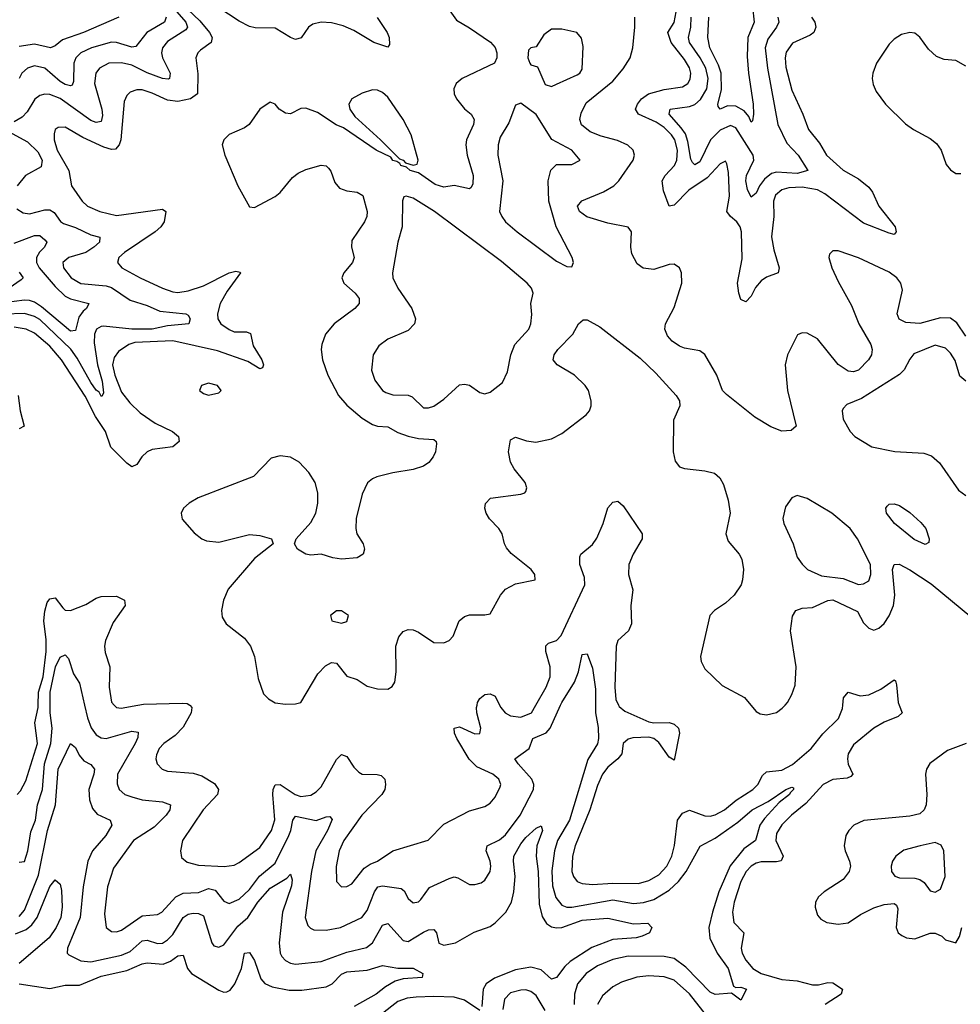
# Model space of a CAD drawing. Header units: inches. Extents: x 1843162 to 1959474, y 907081 to 1016326.
# Tile 424 of 656: x 1915892 to 1919568, y 958830 to 962680. Entities that reach past the tile are written whole.
import ezdxf

# ---------------------------------------------------------------- set-up
doc = ezdxf.new("R2010")
doc.units = ezdxf.units.IN
doc.header["$MEASUREMENT"] = 0
doc.layers.add('B9915', color=7, linetype='Continuous')
doc.layers.add('B9916', color=7, linetype='Continuous')

msp = doc.modelspace()

# ---------------------------------------------------------------- linework, layer by layer
at = {"layer": 'B9915', "color": 5}
for points, elevation in [([(1915881.5, 959650), (1915894.9, 959665.1), (1915915.5, 959704.5), (1915961.5, 959850), (1915951.1, 959930), (1915964, 959990), (1915964.2, 960000)], 580), ([(1915890, 959386.4), (1915910, 959388.9), (1915923.7, 959430), (1915935, 959505), (1915953.7, 959550), (1915961.1, 959610), (1915980.2, 959670), (1915988.4, 959770), (1916013.6, 959850), (1916019.2, 959910), (1916010.5, 959970), (1916010.5, 960000)], 560), ([(1916145.6, 960000), (1916157, 959950), (1916171.2, 959911.2), (1916190, 959883.2), (1916210, 959872.1), (1916230, 959869.6), (1916330, 959897.5), (1916354.7, 959894.7), (1916353.4, 959873.4), (1916342.7, 959850), (1916274.4, 959730), (1916272.6, 959692.6), (1916280.2, 959670), (1916303.1, 959650), (1916330, 959641), (1916370, 959630.1), (1916450, 959621.7), (1916481.1, 959610), (1916478, 959590), (1916464.6, 959570), (1916416.9, 959523.1), (1916336.6, 959470), (1916257.7, 959362.3), (1916235.1, 959290), (1916223.7, 959183.7), (1916230.2, 959130.2), (1916250, 959114.9), (1916270, 959113.8), (1916290, 959120.2), (1916370, 959176.3), (1916430, 959181.6), (1916446.9, 959190), (1916502, 959250), (1916530, 959264.7), (1916590, 959267.5), (1916630, 959283), (1916656.1, 959276.1), (1916690, 959233.8), (1916710, 959224.8), (1916750, 959241.6), (1916790, 959279.6), (1916828.8, 959331.2), (1916890, 959382.5), (1916943.4, 959490), (1916952, 959510), (1916959.2, 959550), (1916970, 959565.9), (1917050, 959548.9), (1917090, 959563.5), (1917104.1, 959564.1), (1917112.5, 959552.5), (1917095.2, 959510), (1917048.6, 959430), (1917032, 959350), (1917007.4, 959170), (1917018, 959138), (1917027.7, 959127.7), (1917041.9, 959121.9), (1917090, 959119.8), (1917145.1, 959130), (1917228.8, 959170), (1917250, 959196.8), (1917278.6, 959270), (1917290.9, 959289.1), (1917310, 959293), (1917382.4, 959282.4), (1917394.4, 959274.4), (1917410, 959243.7), (1917430, 959226.4), (1917450, 959231.4), (1917459.7, 959240.3), (1917493.6, 959286.4), (1917570, 959322.6), (1917590, 959328), (1917604.3, 959324.3), (1917650, 959299), (1917670, 959298.2), (1917694.9, 959305.1), (1917710, 959315.2), (1917730.5, 959350), (1917733.7, 959370), (1917730.4, 959390), (1917714.9, 959430), (1917719.3, 959450), (1917767.4, 959472.6), (1917790, 959493.3), (1917847.4, 959570), (1917899.7, 959670), (1917901.2, 959690), (1917893.5, 959710), (1917839.3, 959770), (1917826.9, 959790), (1917882.7, 959830), (1917896.9, 959870), (1917948.8, 959891.2), (1917965, 959910), (1918005.4, 960000)], 560), ([(1916260.8, 960000), (1916270, 959990.2), (1916288.3, 959988.3), (1916352.8, 960000)], 580), ([(1916556, 960000), (1916558.6, 959998.6), (1916564.4, 959990), (1916562, 959970), (1916530, 959913.3), (1916498.8, 959881.2), (1916454.4, 959850), (1916437.1, 959830), (1916426, 959806), (1916423.9, 959790), (1916429.1, 959770), (1916448.7, 959750), (1916470, 959741.5), (1916570, 959734), (1916603.7, 959723.7), (1916652.9, 959692.9), (1916668.4, 959670), (1916665.4, 959650), (1916608.7, 959590), (1916528.1, 959470), (1916519.6, 959430), (1916524.7, 959404.7), (1916546.4, 959386.4), (1916590, 959374.4), (1916691.3, 959368.7), (1916730, 959374.7), (1916750, 959384.1), (1916830, 959442.9), (1916875.8, 959510), (1916888.4, 959551.6), (1916881.1, 959650), (1916882.2, 959670), (1916890, 959688.9), (1916910, 959689.4), (1916968.6, 959650), (1916990, 959642.3), (1917030, 959647.9), (1917050, 959660.5), (1917070, 959680.9), (1917130, 959786.9), (1917150, 959806.7), (1917170, 959799.6), (1917197.1, 959757.1), (1917217.6, 959737.6), (1917230.1, 959730.1), (1917288.5, 959728.5), (1917304.1, 959724.1), (1917318.6, 959710), (1917321.8, 959690), (1917318.3, 959670), (1917307.2, 959650), (1917229, 959570), (1917158.4, 959470), (1917139.8, 959430), (1917128.8, 959368.8), (1917129.3, 959310), (1917149.3, 959289.3), (1917170, 959290.2), (1917190, 959301.3), (1917238.1, 959361.9), (1917261.3, 959378.7), (1917289.9, 959390.1), (1917349.9, 959430.1), (1917488.6, 959471.4), (1917550, 959534.3), (1917650, 959586), (1917710, 959603.2), (1917730, 959616), (1917750, 959639.5), (1917770, 959681), (1917771.5, 959690), (1917764.1, 959710), (1917740.3, 959730), (1917678.7, 959758.7), (1917648.4, 959788.4), (1917599.9, 959870), (1917590.7, 959890), (1917589.9, 959910.1), (1917610, 959915), (1917670, 959887.9), (1917690.5, 959889.5), (1917694.1, 959910), (1917678, 959970), (1917677, 959990), (1917679, 960000)], 580), ([(1917767.1, 960000), (1917772, 959990), (1917789.7, 959969.7), (1917810, 959958), (1917850, 959953.1), (1917891.9, 959970), (1917909.3, 960000)], 580), ([(1918141.9, 960000), (1918141.6, 959970), (1918152.7, 959912.7), (1918153.4, 959870), (1918150, 959848.7), (1918112.7, 959787.3), (1918040.2, 959550), (1917994.2, 959470), (1917982.3, 959430), (1917971.4, 959351.4), (1917974, 959294), (1917987.2, 959247.2), (1918010, 959218.4), (1918030, 959210.1), (1918050, 959209.4), (1918210, 959239.2), (1918290, 959224.7), (1918330, 959227.9), (1918370, 959239.7), (1918430, 959276), (1918466.8, 959310), (1918496.4, 959350), (1918551.4, 959448.6), (1918610, 959479.4), (1918698.2, 959541.8), (1918754.9, 959590), (1918817.4, 959622.6), (1918885.4, 959670), (1918910, 959679.5), (1918916.2, 959676.2), (1918916.5, 959670), (1918902.4, 959657.6), (1918900.2, 959650), (1918860.2, 959619.8), (1918802.9, 959557.1), (1918784.8, 959530), (1918767.8, 959470), (1918722.5, 959437.5), (1918667.9, 959372.1), (1918624.6, 959270), (1918599.2, 959190), (1918585.3, 959130), (1918588.6, 959088.6), (1918618, 959030), (1918661.2, 958970), (1918681.4, 958901.4), (1918690, 958895.5), (1918710, 958896.8), (1918731.8, 958890), (1918710, 958847), (1918674, 958874), (1918610, 958868.8), (1918590, 958878.3), (1918495.7, 958975.7), (1918450, 959009.5), (1918410, 959017.3), (1918270, 959018.1), (1918210, 959006), (1918150, 958980.1), (1918105.1, 958950), (1918072.2, 958910), (1918060.1, 958870), (1918059.2, 958830)], 560), ([(1918232, 960000), (1918234.5, 959994.5), (1918256.8, 959976.8), (1918350, 959935.2), (1918370, 959930.9), (1918430, 959931.7), (1918450, 959924.9), (1918466.7, 959910), (1918470.1, 959890), (1918450, 959785.1), (1918430, 959796.2), (1918390, 959854), (1918370, 959869.6), (1918350, 959875.1), (1918288.6, 959871.4), (1918270, 959866.6), (1918250.7, 959850), (1918244.6, 959810), (1918229.2, 959790), (1918190, 959757), (1918169.6, 959730), (1918150, 959685.4), (1918120.5, 959590), (1918062.8, 959450), (1918051.6, 959410), (1918049.6, 959350), (1918056.6, 959330), (1918070.8, 959310.8), (1918090, 959302.3), (1918130, 959298.4), (1918210, 959303.9), (1918310, 959303.1), (1918350, 959314), (1918390, 959336.8), (1918421.2, 959370), (1918440.8, 959410), (1918450.9, 959450.9), (1918462.2, 959550), (1918482, 959578), (1918510, 959588.6), (1918570, 959566.7), (1918590, 959565.9), (1918610, 959571.2), (1918645.8, 959590), (1918691.7, 959628.3), (1918757.3, 959670), (1918776, 959690), (1918795.4, 959724.6), (1918810, 959738.5), (1918870, 959745.3), (1918911.6, 959768.4), (1918984.9, 959830), (1919030, 959887.7), (1919092.2, 959947.8), (1919107.1, 959987.1), (1919108.6, 960000)], 580), ([(1919328.5, 960000), (1919340.8, 959970), (1919324.7, 959955.3), (1919270, 959933.4), (1919230, 959910.4), (1919150, 959844.1), (1919130.1, 959810), (1919126.8, 959790), (1919129.7, 959769.7), (1919148.1, 959730), (1919139.7, 959720.3), (1919125.5, 959714.5), (1919070, 959709.2), (1919032, 959690), (1918964.5, 959615.5), (1918908.1, 959570), (1918870, 959532.4), (1918850, 959497.6), (1918846.6, 959470), (1918876.1, 959410), (1918868.3, 959391.7), (1918850, 959387.2), (1918790, 959387.7), (1918770, 959382.3), (1918750.1, 959369.9), (1918731.2, 959348.8), (1918710, 959310.6), (1918683.7, 959230), (1918678.1, 959190), (1918683.3, 959150), (1918721.4, 959110), (1918711.7, 959050), (1918715.5, 959030), (1918730, 959002.3), (1918756.6, 958970), (1918790, 958951.1), (1918870, 958927.3), (1918930, 958922.4), (1918990, 958906.3), (1919013.8, 958906.2), (1919050, 958915.3), (1919070, 958914), (1919107.2, 958890), (1919101.7, 958870), (1919039.2, 958830)], 580), ([(1918749.5, 960000), (1918770, 959974.9), (1918785.8, 959965.8), (1918810, 959961.8), (1918850, 959971.3), (1918872.3, 959987.7), (1918883.1, 960000)], 620), ([(1915890, 959173.1), (1915910, 959198.1), (1915964.7, 959335.3), (1916000.8, 959510), (1916032, 959610), (1916041.6, 959750), (1916090, 959850.4), (1916110, 959834.3), (1916124.4, 959804.4), (1916142.4, 959782.4), (1916170, 959767.7), (1916183.5, 959750), (1916181.9, 959730), (1916162, 959670), (1916164.7, 959630), (1916176.1, 959596.1), (1916194, 959574), (1916245.3, 959550), (1916252.3, 959530), (1916227.8, 959490), (1916176.2, 959430), (1916157.8, 959390), (1916139.9, 959290), (1916127.8, 959170), (1916078.3, 959050), (1916077.7, 959030), (1916083.2, 959023.2), (1916130, 958999.8), (1916170, 958996.6), (1916290, 959021.7), (1916322.9, 959037.1), (1916370, 959077.9), (1916390, 959081), (1916430, 959068.3), (1916450, 959069.6), (1916470, 959082.1), (1916490, 959102.9), (1916530.6, 959169.4), (1916550, 959182.6), (1916570, 959185.9), (1916590, 959185.8), (1916610, 959176.6), (1916642, 959070), (1916650, 959059), (1916670, 959054), (1916690, 959063.2), (1916744, 959136), (1916783.1, 959170), (1916822.3, 959230), (1916870, 959284), (1916936.3, 959323.7), (1916950, 959339.5), (1916956.2, 959316.2), (1916953.4, 959293.4), (1916918.5, 959190), (1916905.3, 959070), (1916909.5, 959030), (1916916.5, 959016.5), (1916930, 959001.4), (1916950, 958990.9), (1916970, 958987.7), (1917070, 958998), (1917170, 959034.3), (1917247.2, 959052.8), (1917270, 959071), (1917310, 959139.7), (1917330, 959145.8), (1917390, 959079), (1917410, 959075.7), (1917470, 959112.7), (1917490, 959120.8), (1917510, 959122.4), (1917520.2, 959110), (1917530, 959069.2), (1917550, 959061.9), (1917595.1, 959070), (1917668.4, 959111.6), (1917730, 959134.8), (1917750, 959148.4), (1917791.2, 959190), (1917813.2, 959230), (1917822.7, 959270), (1917828.4, 959330), (1917821, 959390), (1917823.4, 959410), (1917850, 959458), (1917870, 959482.8), (1917910, 959518.9), (1917930, 959527.7), (1917934.6, 959510), (1917912.2, 959450), (1917910.5, 959410), (1917917.9, 959350), (1917921.8, 959221.8), (1917934, 959174), (1917950, 959145.7), (1917970, 959133), (1917990, 959129.1), (1918010, 959130.9), (1918090, 959159.6), (1918190, 959166.9), (1918290, 959144.3), (1918347, 959147), (1918362, 959130), (1918353, 959110), (1918323.9, 959096.1), (1918301, 959090), (1918210, 959083.1), (1918127.5, 959052.5), (1918042.5, 958997.5), (1918021.8, 958978.2), (1917990, 958934.4), (1917970, 958928.8), (1917930, 958964.4), (1917890, 958975.3), (1917830, 958964.6), (1917747.1, 958932.9), (1917715.1, 958910), (1917703, 958890), (1917698.4, 958821.6)], 540), ([(1919590.4, 959849.6), (1919517.3, 959822.7), (1919448.4, 959771.6), (1919435.6, 959750), (1919431.6, 959730), (1919437.2, 959650), (1919434.6, 959610), (1919426.9, 959590), (1919410, 959575.5), (1919370, 959565.2), (1919191.2, 959548.8), (1919151.6, 959530), (1919132.2, 959510), (1919120.6, 959490), (1919114.6, 959450), (1919118.1, 959430), (1919135.4, 959390), (1919138.4, 959370), (1919133.8, 959350), (1919110, 959318.4), (1919035.3, 959270), (1919013.4, 959250), (1919001.7, 959230), (1919000.3, 959210), (1919010, 959179.1), (1919022.7, 959162.7), (1919046.8, 959150), (1919090, 959143.5), (1919129.2, 959149.2), (1919178.1, 959181.9), (1919230, 959207.9), (1919270, 959219.9), (1919310, 959224.8), (1919318.1, 959218.1), (1919323.8, 959203.8), (1919317.6, 959130), (1919325.5, 959110), (1919338.9, 959098.9), (1919357.1, 959090), (1919390, 959086.8), (1919450, 959107.9), (1919470, 959108.8), (1919496.3, 959096.3), (1919510, 959082.6), (1919550, 959070.6), (1919565.2, 959094.8), (1919573.6, 959130)], 620), ([(1915874.9, 959105.1), (1915917.4, 959122.6), (1915938.5, 959141.5), (1915959.9, 959170), (1916010, 959291.3), (1916030, 959317), (1916050, 959300.5), (1916055, 959275), (1916057.3, 959210), (1916052.6, 959170), (1916033.7, 959130), (1916006.9, 959090), (1915890.1, 958990)], 520), ([(1915890.1, 958910.1), (1916010, 958892.1), (1916070, 958904.8), (1916125.6, 958905.6), (1916210, 958940.1), (1916310, 958962.6), (1916370, 958988.6), (1916390, 958992.9), (1916452.3, 958987.7), (1916480.8, 958999.2), (1916510, 959019.1), (1916530, 959022.6), (1916547.1, 958970), (1916563.6, 958950), (1916670, 958886), (1916690, 958878), (1916700.9, 958879.1), (1916714.8, 958885.2), (1916732.4, 958910), (1916758.9, 958970), (1916770, 959030.4), (1916790, 959032.7), (1916810, 959000.9), (1916834.5, 958930), (1916850, 958910.9), (1916878.9, 958898.9), (1916945.3, 958885.3), (1916994.9, 958885.1), (1917090, 958898.7), (1917112.9, 958910), (1917150, 958947.8), (1917170, 958956.9), (1917250, 958963.8), (1917310, 958982.3), (1917370, 958971.2), (1917430, 958971.4), (1917467.3, 958950), (1917464.7, 958935.3), (1917390, 958929.9), (1917358.8, 958921.2), (1917320.9, 958899.1), (1917285.5, 958870), (1917198.7, 958821.3)], 520), ([(1918633.9, 958713.9), (1918510, 958870.9), (1918450, 958924.3), (1918410, 958938), (1918350, 958941.7), (1918303.5, 958936.5), (1918243.1, 958916.9), (1918210, 958898), (1918170, 958863.5), (1918149.6, 958830)], 580), ([(1917946, 958806), (1917910, 958865.2), (1917890, 958880.8), (1917870, 958886.5), (1917850, 958886.1), (1917810, 958874.5), (1917786.1, 958850), (1917779.9, 958810)], 560), ([(1917690, 958806.6), (1917630, 958847), (1917590, 958857.9), (1917510, 958861.3), (1917441.8, 958858.2), (1917405.9, 958854.1), (1917370, 958840.7), (1917303.9, 958790)], 540)]:
    msp.add_lwpolyline(points, dxfattribs=dict(at, elevation=elevation))
at = {"layer": 'B9915', "color": 5, "elevation": 640}
msp.add_lwpolyline([(1919470, 959462.6), (1919411, 959450), (1919347.8, 959432.2), (1919315.8, 959410), (1919303.1, 959390), (1919298, 959370), (1919298.7, 959350), (1919311.5, 959331.5), (1919330, 959324.5), (1919390, 959323.2), (1919410, 959318.6), (1919427, 959307), (1919450, 959273.4), (1919470, 959268), (1919490, 959280.5), (1919508.4, 959330), (1919503.5, 959430), (1919492.9, 959452.9)], close=True, dxfattribs=at)
at = {"layer": 'B9916', "color": 5}
for points, elevation in [([(1917288.4, 962688.4), (1917327.5, 962630), (1917335.5, 962610), (1917336.8, 962583.2), (1917330, 962571.8), (1917275.3, 962590), (1917197.1, 962637.1), (1917155.8, 962655.8), (1917110, 962666.9), (1917070, 962669.9), (1917037.3, 962662.7), (1917020.1, 962650), (1916991.3, 962608.7), (1916970, 962602.8), (1916950, 962609.5), (1916890, 962647.1), (1916811.5, 962648.5), (1916790, 962653.7), (1916750, 962673.4), (1916470, 962859)], 580), ([(1916433.3, 962830), (1916595.3, 962675.3), (1916633.9, 962630), (1916643.6, 962610), (1916640.2, 962590), (1916598.9, 962561.1), (1916588.3, 962550), (1916580.6, 962530), (1916587.8, 962467.8), (1916587, 962390), (1916558.8, 962370), (1916510, 962359.9), (1916470, 962364.7), (1916410, 962392.5), (1916370, 962404.9), (1916350, 962405.9), (1916323.4, 962396.6), (1916310, 962383.1), (1916300, 962360), (1916286.5, 962210), (1916281.1, 962190), (1916266.1, 962173.9), (1916250, 962171.8), (1916220.8, 962180.8), (1916138.6, 962218.6), (1916070, 962259.8), (1916042, 962258), (1916030.2, 962249.8), (1916026.2, 962233.8), (1916026.9, 962210), (1916038.6, 962170), (1916083.3, 962090), (1916093.6, 962030), (1916135.8, 961970), (1916157.3, 961950), (1916204.9, 961930), (1916270, 961913.8), (1916450, 961938.4), (1916463.1, 961930), (1916455.7, 961890), (1916443.7, 961870), (1916421.7, 961850), (1916301, 961770), (1916279.7, 961750), (1916273.8, 961730), (1916291.4, 961710), (1916362, 961670), (1916450, 961629.6), (1916490, 961615.7), (1916510, 961613.5), (1916550, 961619.5), (1916610, 961638.7), (1916710.1, 961690.1), (1916736.1, 961696.1), (1916752.8, 961692.8), (1916754.6, 961690), (1916702.1, 961617.9), (1916674.6, 961570), (1916664.3, 961530), (1916666, 961510), (1916677.7, 961490), (1916710, 961467.8), (1916730, 961459.8), (1916778.7, 961458.7), (1916793.3, 961453.3), (1916804.2, 961404.2), (1916837.8, 961350), (1916844.9, 961330), (1916841, 961319), (1916830, 961315.1), (1916783.4, 961343.4), (1916665.3, 961385.3), (1916490, 961424.2), (1916341.8, 961418.2), (1916318.8, 961410), (1916277.8, 961382.2), (1916261, 961359), (1916255, 961330), (1916263.3, 961290), (1916290, 961222.8), (1916322, 961182), (1916362.4, 961142.4), (1916421.7, 961101.7), (1916488.7, 961070), (1916512.2, 961050), (1916515.3, 961030), (1916490.7, 961010), (1916410, 960999.5), (1916390, 960990.6), (1916369.7, 960970.3), (1916350, 960940.3), (1916330, 960931.6), (1916310, 960945.4), (1916247.8, 961007.8), (1916226.7, 961070), (1916187.8, 961127.8), (1916147.9, 961207.9), (1916055.1, 961350), (1916010, 961402.7), (1915950, 961454.4), (1915916.8, 961470), (1915870, 961477.7)], 580), ([(1917556.6, 962736.6), (1917598.3, 962678.3), (1917650, 962648.5), (1917731.6, 962591.6), (1917750.4, 962570.4), (1917756, 962550), (1917756.8, 962530), (1917747.6, 962510), (1917620.7, 962450), (1917597.4, 962430), (1917588.4, 962410), (1917590.1, 962390), (1917599.5, 962370), (1917630, 962331.8), (1917655.8, 962310), (1917667.5, 962290), (1917665, 962270), (1917637.4, 962210), (1917635.8, 962190), (1917640.9, 962150), (1917664.4, 962070), (1917662.7, 962037.3), (1917656.2, 962023.8), (1917650, 962018.3), (1917590, 962031.3), (1917550, 962024.5), (1917515.2, 962035.2), (1917450, 962081.2), (1917418, 962090), (1917403.2, 962103.2), (1917380.9, 962110), (1917378, 962118), (1917365.3, 962125.3), (1917350, 962128.9), (1917342, 962142), (1917285.3, 962170), (1917157, 962257), (1917129.1, 962269.1), (1917056.2, 962316.2), (1917010, 962334.1), (1916990, 962332.3), (1916950, 962312.2), (1916930, 962314), (1916905.7, 962330), (1916890, 962349.7), (1916870, 962357.4), (1916830, 962329.7), (1916788, 962270), (1916770, 962257.5), (1916710, 962230.8), (1916688.9, 962210), (1916683.6, 962190), (1916692.9, 962150), (1916743.8, 962030), (1916790, 961948), (1916810, 961945.7), (1916890, 961988.3), (1916910, 962004.5), (1916957.6, 962062.4), (1916979.8, 962080.2), (1917010, 962093.8), (1917070, 962110.8), (1917090, 962108.4), (1917099.2, 962099.2), (1917107.5, 962087.5), (1917123.1, 962043.1), (1917141.5, 962021.5), (1917170, 962010.8), (1917210, 962005.5), (1917232.7, 961992.7), (1917249.5, 961930), (1917248.2, 961910), (1917239.8, 961890), (1917190, 961816.9), (1917188.7, 961790), (1917199, 961750), (1917192.6, 961730), (1917158.5, 961690), (1917151.3, 961670), (1917158, 961650), (1917202.6, 961610), (1917218.2, 961590), (1917218, 961570), (1917201.1, 961550), (1917120.5, 961490), (1917087.5, 961450), (1917072.3, 961410), (1917070.1, 961390), (1917075.1, 961350), (1917095.7, 961290), (1917138.3, 961210), (1917170, 961173.1), (1917230, 961122.3), (1917270, 961097.2), (1917290, 961090.7), (1917330, 961088), (1917370, 961065.9), (1917410, 961051.2), (1917450, 961042.4), (1917510, 961038.3), (1917519.5, 961030), (1917520.9, 961020.9), (1917516.8, 960990), (1917507.7, 960970), (1917491.2, 960948.8), (1917470, 960934.3), (1917430, 960920.5), (1917350, 960907.7), (1917287.7, 960892.3), (1917270, 960884.7), (1917251.2, 960868.8), (1917230, 960825.1), (1917207.1, 960730), (1917205.5, 960690), (1917209.3, 960670), (1917234.7, 960630), (1917239, 960610), (1917233.7, 960590), (1917210, 960576), (1917150, 960570.7), (1917115.3, 960575.3), (1917070, 960589.7), (1917030, 960586.6), (1917009.8, 960589.8), (1916977.6, 960610), (1916966, 960630), (1916972.8, 960650), (1917030, 960714.4), (1917049.3, 960750), (1917056.8, 960790), (1917056.7, 960830), (1917046, 960870), (1917021.7, 960910), (1916983.4, 960950), (1916950, 960968.9), (1916910, 960973.9), (1916875, 960965), (1916805.9, 960894.1), (1916588.7, 960810), (1916553.7, 960790), (1916532, 960770), (1916523.1, 960750), (1916526.5, 960726.5), (1916573.2, 960673.2), (1916603, 960650), (1916622.2, 960642.2), (1916670, 960636.5), (1916790, 960666.5), (1916830, 960662.6), (1916876, 960650), (1916882.8, 960630), (1916810, 960573.5), (1916706.9, 960453.1), (1916688, 960410), (1916680.9, 960370), (1916683.5, 960343.5), (1916698.3, 960318.3), (1916770, 960262.3), (1916794, 960230), (1916809.5, 960190), (1916824, 960104), (1916844.4, 960044.4), (1916864.1, 960024.1), (1916890, 960009.1), (1916930, 960003.6), (1916970, 960004.9), (1916990, 960010.2), (1917057.5, 960122.5), (1917086.8, 960153.2), (1917110, 960166.9), (1917130, 960164), (1917170, 960113.2), (1917210, 960099.8), (1917250, 960074), (1917290, 960063.2), (1917330, 960062.7), (1917347.2, 960072.8), (1917357.7, 960090), (1917363.4, 960130), (1917361.7, 960230), (1917373.1, 960266.9), (1917390, 960287.6), (1917410, 960296.1), (1917430, 960294.3), (1917450, 960285.5), (1917510, 960244.5), (1917550, 960243.6), (1917570, 960252.7), (1917586.2, 960270), (1917609.8, 960330), (1917630, 960346.6), (1917650, 960353.3), (1917710, 960352.3), (1917730, 960357.2), (1917770.9, 960430), (1917790, 960453.4), (1917830, 960474.6), (1917906, 960490), (1917905.6, 960510), (1917891.2, 960530), (1917813.1, 960593.1), (1917794.2, 960614.2), (1917785.9, 960630), (1917777.5, 960670), (1917764.5, 960690), (1917727.6, 960727.6), (1917714.4, 960750), (1917709.4, 960770), (1917711.7, 960788.3), (1917731.5, 960808.5), (1917850, 960824.4), (1917866.3, 960830), (1917870, 960835.5), (1917874, 960850), (1917866.6, 960870), (1917823.9, 960923.9), (1917809.4, 960950), (1917802, 960990), (1917810, 961036.5), (1917830, 961048.1), (1917873.1, 961033.1), (1917908.3, 961028.3), (1917970, 961040.9), (1918010, 961061.4), (1918105.7, 961134.3), (1918119, 961150), (1918125, 961170), (1918124.9, 961190), (1918114.3, 961230), (1918101.4, 961250), (1918059.5, 961290), (1917992.9, 961330), (1917976.5, 961350), (1917981, 961370), (1917995.4, 961390), (1918054, 961450), (1918075.8, 961490), (1918093.6, 961506.4), (1918110, 961506.3), (1918159.5, 961479.5), (1918316.2, 961356.2), (1918377.8, 961297.8), (1918457.2, 961210), (1918470.2, 961190), (1918471.5, 961170), (1918446.5, 961113.5), (1918445.1, 960990), (1918453.4, 960953.4), (1918470, 960931.8), (1918490, 960924.7), (1918570, 960916.1), (1918607, 960907), (1918628.3, 960888.3), (1918642.9, 960862.9), (1918661.2, 960801.2), (1918668.7, 960750), (1918651, 960670), (1918661, 960641), (1918704, 960590), (1918713.8, 960570), (1918720.2, 960530), (1918716.9, 960490), (1918711.7, 960470), (1918683.7, 960430), (1918650, 960398.3), (1918607, 960370), (1918589.1, 960350), (1918552.6, 960190), (1918555.2, 960170), (1918570, 960141.5), (1918636.9, 960076.9), (1918725, 960030), (1918749.5, 960000)], 620), ([(1918755.5, 962730), (1918762, 962670), (1918738.1, 962610), (1918735.5, 962535.5), (1918740.5, 962470), (1918758.6, 962350), (1918759.8, 962310), (1918755.5, 962284.5), (1918750, 962278.7), (1918741.7, 962301.7), (1918722.9, 962322.9), (1918690, 962342.1), (1918657.4, 962342.6), (1918629.2, 962330), (1918620.9, 962340.9), (1918620.2, 962350), (1918634.6, 962405.4), (1918632.7, 962470), (1918622.3, 962502.3), (1918589.2, 962570), (1918581.5, 962610), (1918585.7, 962690)], 540), ([(1916506, 962710), (1916541.4, 962670), (1916547.7, 962650), (1916540.5, 962639.5), (1916470, 962595), (1916449.6, 962570), (1916445.9, 962550), (1916449.3, 962530), (1916479.5, 962470), (1916476.9, 962450), (1916472.5, 962447.5), (1916450, 962449.9), (1916390, 962472.2), (1916330, 962501.4), (1916290, 962511.2), (1916240.4, 962510), (1916203, 962490), (1916189, 962470), (1916184.5, 962430), (1916212.6, 962330), (1916215.4, 962304.6), (1916210, 962282), (1916190, 962278.2), (1916170, 962286), (1916050, 962372), (1916010, 962386.9), (1915990, 962388.4), (1915970, 962383.6), (1915951.2, 962368.8), (1915920.4, 962319.6), (1915901.1, 962298.9), (1915870, 962279.9)], 560), ([(1916464.3, 962690), (1916458, 962670), (1916388.9, 962630), (1916345.3, 962574.7), (1916330, 962572.1), (1916270, 962590.7), (1916250, 962591.7), (1916172.2, 962570), (1916130.3, 962549.7), (1916110.6, 962530), (1916103.4, 962510), (1916102.4, 962437.6), (1916096.5, 962423.5), (1916090, 962420.8), (1916070, 962426.7), (1916050, 962438.5), (1915990, 962490.4), (1915950, 962498.8), (1915922.8, 962490), (1915900.4, 962470), (1915889.2, 962450)], 540), ([(1916279.3, 962690), (1916141.5, 962630), (1916059, 962601), (1916030, 962577.3), (1916012.4, 962570), (1915950, 962583.7), (1915890, 962575.1)], 520), ([(1919590, 961442.7), (1919554.2, 961494.2), (1919530, 961512.7), (1919490, 961514.2), (1919410, 961491.9), (1919355.5, 961495.5), (1919329.4, 961509.4), (1919321, 961530), (1919342.6, 961622.6), (1919334.9, 961650), (1919319.5, 961670), (1919290, 961692.3), (1919170, 961749.1), (1919090, 961776.4), (1919070, 961776.2), (1919057.3, 961762.7), (1919053.7, 961750), (1919065.2, 961710), (1919090, 961655.6), (1919142.2, 961562.2), (1919170.8, 961490), (1919217.8, 961410), (1919223.5, 961390), (1919221.1, 961370), (1919208.6, 961350), (1919170, 961309.1), (1919150, 961303.2), (1919130, 961306), (1919090, 961331.9), (1919010, 961432.3), (1918970, 961454.5), (1918950, 961456), (1918932.2, 961447.8), (1918891.9, 961370), (1918883.9, 961330), (1918892.3, 961230), (1918926.5, 961090), (1918907, 961073), (1918870, 961071.2), (1918828, 961088), (1918765.2, 961125.2), (1918654.2, 961214.2), (1918639.1, 961230), (1918616.8, 961290), (1918570, 961370.8), (1918550, 961385), (1918490, 961395.2), (1918470, 961402.8), (1918442.2, 961422.2), (1918423.1, 961443.1), (1918413.5, 961470), (1918415.8, 961490), (1918450, 961554.6), (1918479.6, 961650), (1918478.4, 961690), (1918469.9, 961709.9), (1918450, 961723.5), (1918430, 961722), (1918370, 961702.5), (1918327.8, 961707.8), (1918305, 961725), (1918284.6, 961764.6), (1918280.3, 961790), (1918282.6, 961850), (1918270, 961868.9), (1918190, 961884.5), (1918108.8, 961908.8), (1918079.4, 961930), (1918071.6, 961950), (1918088.3, 961971.7), (1918172.8, 962007.2), (1918213.5, 962030), (1918233.5, 962050), (1918288.7, 962130), (1918294, 962150), (1918289.3, 962169.3), (1918269.1, 962189.1), (1918227.5, 962207.5), (1918163.7, 962223.7), (1918121.1, 962241.1), (1918088, 962268), (1918080.7, 962290), (1918085.5, 962314.5), (1918105.7, 962354.3), (1918210, 962439.8), (1918250, 962487), (1918277.4, 962530), (1918288.4, 962570), (1918296.5, 962650), (1918295.9, 962690)], 620), ([(1918986.8, 962690), (1918999.3, 962670), (1919003.5, 962650), (1918994.9, 962630), (1918980.8, 962619.2), (1918911.9, 962588.1), (1918887.8, 962552.2), (1918884, 962530), (1918886.3, 962493.7), (1918910, 962404.6), (1918953.1, 962310), (1918974.6, 962250), (1919017.1, 962197.1), (1919045.1, 962150), (1919110, 962091.5), (1919170, 962057.5), (1919210, 962024.9), (1919225.2, 962005.2), (1919250.1, 961950), (1919313.1, 961870), (1919317.2, 961850), (1919310, 961839.7), (1919290, 961845), (1919190, 961884.4), (1919038.5, 961998.5), (1919010, 962014.5), (1918950, 962024.9), (1918897.5, 962022.5), (1918870, 962014.7), (1918845.8, 961994.2), (1918837.8, 961970), (1918838.6, 961910), (1918830.5, 961830.5), (1918839.4, 961779.4), (1918860.6, 961710), (1918856, 961690), (1918810, 961673.6), (1918790, 961658.8), (1918767.8, 961632.2), (1918750, 961598.9), (1918730, 961577.1), (1918710, 961585.4), (1918702, 961610), (1918697.6, 961650), (1918714.8, 961745.2), (1918712.2, 961850), (1918707.2, 961870), (1918694.8, 961890), (1918670, 961910.6), (1918656, 961930), (1918665.7, 961990), (1918662.3, 962082.3), (1918656, 962116), (1918650, 962126.3), (1918630, 962116.4), (1918578.9, 962061.1), (1918506.6, 962013.4), (1918450, 961954.5), (1918430, 961950.8), (1918408, 962010), (1918403.3, 962050), (1918414.2, 962070), (1918450.7, 962109.3), (1918460.5, 962130), (1918463.1, 962170), (1918452.8, 962210), (1918439.8, 962230), (1918410, 962258.4), (1918378.9, 962278.9), (1918310.5, 962310), (1918298.7, 962330), (1918306.8, 962350), (1918322.1, 962370), (1918349.8, 962390), (1918410, 962406.6), (1918482.5, 962417.5), (1918502.4, 962430), (1918512.2, 962447.8), (1918514.5, 962470), (1918510, 962492), (1918490, 962524.6), (1918437.4, 962590), (1918425.1, 962630), (1918450, 962668.5), (1918457.9, 962710)], 580), ([(1918854.3, 962690), (1918858.2, 962670), (1918850.1, 962650), (1918816.3, 962603.7), (1918804.8, 962570), (1918813.8, 962490), (1918855.1, 962270), (1918890, 962197.4), (1918933.6, 962150), (1918971.7, 962090), (1918930, 962077.8), (1918850, 962084.1), (1918830, 962078.4), (1918803.2, 962056.8), (1918783.3, 962030), (1918770, 962001.7), (1918750, 961986.3), (1918735.9, 962015.9), (1918729.6, 962050), (1918732.1, 962070), (1918761.5, 962130), (1918758.1, 962150), (1918690, 962256.7), (1918670, 962266), (1918630, 962248.2), (1918592.1, 962210), (1918550, 962124.1), (1918530, 962112.2), (1918521.2, 962121.2), (1918514.6, 962134.6), (1918503.6, 962203.6), (1918493.3, 962233.3), (1918477.5, 962257.5), (1918429.8, 962310.2), (1918434, 962330), (1918510, 962340.5), (1918530, 962348.3), (1918552.2, 962367.8), (1918577, 962410), (1918582.2, 962450), (1918572.9, 962490), (1918550.8, 962530.8), (1918509.9, 962590), (1918506.2, 962610), (1918514.6, 962650), (1918516.3, 962690)], 560), ([(1919590, 962498), (1919550, 962520.2), (1919504.7, 962524.7), (1919475.5, 962535.5), (1919444.2, 962564.2), (1919410, 962611.1), (1919390, 962627.3), (1919370, 962629.8), (1919338.6, 962621.4), (1919310, 962604), (1919290, 962584.4), (1919240.6, 962510), (1919225.6, 962470), (1919223.2, 962450), (1919226.8, 962426.8), (1919238.5, 962398.5), (1919275.2, 962350), (1919353.1, 962273.1), (1919384.9, 962250), (1919450, 962215.8), (1919475, 962195), (1919492.9, 962170), (1919512.9, 962112.9), (1919530, 962092.2), (1919550, 962078.9), (1919570, 962078.3)], 620), ([(1915834, 962250), (1915922.4, 962202.4), (1915963.1, 962163.1), (1915979.9, 962130), (1915975.7, 962104.3), (1915915, 962070), (1915882.3, 962030)], 560), ([(1915880.8, 961940.8), (1915904.7, 961924.7), (1915930, 961920.4), (1915990, 961936.5), (1916010, 961935.8), (1916025.9, 961925.9), (1916050.9, 961890.9), (1916062.7, 961882.7), (1916110, 961866.6), (1916170, 961838.7), (1916204.9, 961830), (1916203.9, 961810), (1916181, 961790), (1916150, 961769.4), (1916083.6, 961750), (1916060.6, 961730), (1916063, 961710), (1916093.4, 961670), (1916130, 961648.2), (1916230, 961639.4), (1916250, 961632.5), (1916323.2, 961583.2), (1916390, 961562.6), (1916439.8, 961539.8), (1916540.7, 961530), (1916550, 961524.9), (1916557.5, 961510), (1916553.1, 961490), (1916470, 961483), (1916410, 961470.3), (1916330, 961469.1), (1916218.9, 961481.1), (1916210, 961480.8), (1916192.2, 961470), (1916184, 961450), (1916183.4, 961416.6), (1916196.1, 961330), (1916214, 961266), (1916219, 961221), (1916213, 961207), (1916210, 961207.8), (1916202.9, 961222.9), (1916190, 961231.7), (1916170, 961261.3), (1916116.3, 961356.3), (1916091.4, 961391.4), (1915970, 961506.9), (1915950, 961519.6), (1915910, 961531.3), (1915750, 961525.9)], 560), ([(1915870, 961806.5), (1915950, 961836.6), (1915970, 961835.6), (1915990, 961818.8), (1915997.4, 961810), (1915988.6, 961790), (1915969, 961771), (1915957, 961750), (1915957.7, 961730), (1915967.5, 961710), (1916030, 961636.6), (1916070, 961598.9), (1916090, 961588.3), (1916162, 961570), (1916152.4, 961550), (1916139.7, 961540.3), (1916123.3, 961516.7), (1916110, 961464.4), (1916090, 961462.4), (1915977.5, 961557.5), (1915950, 961575.2), (1915930, 961581.9), (1915910, 961583.3), (1915830, 961573.3)], 540), ([(1915890, 961693.2), (1915905.2, 961670), (1915898, 961662), (1915850, 961629.5)], 520), ([(1919590, 961266.5), (1919566.3, 961286.3), (1919547.7, 961347.7), (1919530, 961376.5), (1919510, 961395.7), (1919470, 961407.4), (1919386.2, 961373.8), (1919370, 961353), (1919349.1, 961310.9), (1919330, 961292.5), (1919181.7, 961198.3), (1919124.8, 961175.2), (1919110, 961159), (1919106.7, 961150), (1919110, 961118), (1919137.1, 961070), (1919155.5, 961050), (1919222, 961010), (1919311.5, 960991.5), (1919425.2, 960985.2), (1919454.8, 960974.8), (1919487.2, 960947.2), (1919560.8, 960840.8), (1919590, 960819.4)], 640), ([(1915885.2, 961210), (1915893.7, 961150), (1915909.2, 961090.8), (1915890, 961079.5)], 580), ([(1917909.3, 960000), (1917949.9, 960070.1), (1917964.3, 960110), (1917964.5, 960150), (1917948.1, 960210), (1917947.9, 960232.1), (1917958.4, 960241.6), (1917990, 960252.8), (1918007.4, 960272.6), (1918100.5, 960470), (1918098.5, 960498.5), (1918081.1, 960550), (1918080.5, 960579.5), (1918085.1, 960590), (1918130, 960628.4), (1918147, 960653), (1918172.7, 960710), (1918190, 960770.7), (1918210, 960793.4), (1918230, 960797.1), (1918250, 960779.3), (1918324.4, 960670), (1918324.9, 960650), (1918288.7, 960590), (1918272.3, 960550), (1918271, 960510), (1918288.1, 960450), (1918280.4, 960390), (1918282.7, 960317.3), (1918271.3, 960290), (1918230, 960251.9), (1918222.3, 960230), (1918217.9, 960070), (1918221.9, 960021.9), (1918232, 960000)], 580), ([(1918883.1, 960000), (1918891.9, 960010), (1918910, 960041.3), (1918922, 960078), (1918926.1, 960150), (1918903.6, 960290), (1918911.7, 960348.3), (1918925.7, 960370), (1918950, 960379.1), (1918990, 960381.4), (1919050, 960409.2), (1919070, 960411.5), (1919166.2, 960366.2), (1919190, 960322), (1919210, 960300.5), (1919230, 960293.5), (1919250, 960301), (1919270, 960319.3), (1919290, 960349.2), (1919307.3, 960390), (1919312.4, 960430), (1919302.5, 960530), (1919309.9, 960550.1), (1919328.9, 960551.1), (1919370, 960529.4), (1919453.6, 960473.6), (1919651.1, 960311.1)], 620), ([(1915964.2, 960000), (1915965.2, 960050), (1915983.1, 960110), (1915995.2, 960210), (1915995.7, 960255.7), (1915986.2, 960330), (1915990, 960367.3), (1915999.4, 960400.6), (1916010, 960415.2), (1916030, 960419.5), (1916059.8, 960379.8), (1916070, 960371.4), (1916090, 960369.4), (1916150, 960393), (1916190, 960417.7), (1916210, 960424.5), (1916270, 960425.7), (1916300.8, 960410), (1916304.5, 960390), (1916257.4, 960322.6), (1916226.9, 960253.1), (1916222.8, 960230), (1916225.4, 960205.4), (1916244.3, 960150), (1916241, 960070), (1916250.8, 960010.8), (1916260.8, 960000)], 580), ([(1916010.5, 960000), (1916010.6, 960050), (1916031.8, 960150), (1916050, 960186.9), (1916070, 960196.9), (1916082.2, 960182.2), (1916102.4, 960122.4), (1916126, 960086), (1916145.6, 960000)], 560), ([(1918005.4, 960000), (1918009.9, 960010), (1918059.8, 960090), (1918076.3, 960130), (1918090, 960198), (1918110, 960201), (1918130, 960144.7), (1918142.7, 960062.7), (1918141.9, 960000)], 560), ([(1919108.6, 960000), (1919111.8, 960028.2), (1919129.8, 960050.2), (1919176.7, 960036.7), (1919210, 960039.8), (1919257.3, 960062.7), (1919310, 960098.7), (1919315, 960095), (1919318.8, 960078.8), (1919324.4, 960010), (1919328.5, 960000)], 580), ([(1917679, 960000), (1917681, 960010), (1917690, 960026.3), (1917710, 960041.2), (1917730, 960044.5), (1917750, 960034.9), (1917767.1, 960000)], 580), ([(1916352.8, 960000), (1916375.8, 960004.2), (1916527, 960007), (1916545.8, 960005.8), (1916556, 960000)], 580)]:
    msp.add_lwpolyline(points, dxfattribs=dict(at, elevation=elevation))
for points, elevation in [([(1918010, 962642.9), (1917970, 962642.7), (1917939.8, 962620.2), (1917910, 962574), (1917890, 962569.2), (1917879.8, 962560.2), (1917877.6, 962530), (1917884.9, 962510), (1917890, 962503.8), (1917915.2, 962495.2), (1917946, 962426), (1917970, 962418), (1917990, 962427.7), (1918070, 962463.7), (1918080.9, 962470), (1918090, 962486), (1918094.3, 962574.3), (1918087, 962607), (1918069.7, 962629.7)], 640), ([(1917270, 962405.9), (1917230, 962392.8), (1917189.6, 962370.4), (1917178.4, 962350), (1917182.4, 962330), (1917201.1, 962301.1), (1917301.8, 962210), (1917375.8, 962135.8), (1917390.7, 962130), (1917399.8, 962119.8), (1917430, 962110.5), (1917445.6, 962114.4), (1917449.6, 962130.4), (1917421.3, 962230), (1917390.6, 962290), (1917330, 962377.2), (1917310, 962394.4), (1917290, 962403.6)], 620), ([(1917850, 962352.7), (1917830, 962345.2), (1917803.8, 962276.2), (1917770, 962220.7), (1917761.5, 962190), (1917759.8, 962150), (1917780.5, 962050), (1917767.5, 961930), (1917775.6, 961910), (1917791, 961890), (1917836.1, 961850), (1917990, 961736), (1918030, 961715), (1918050, 961713.4), (1918055.5, 961730), (1918050.7, 961750), (1917988.5, 961870), (1917959.1, 961970), (1917956.8, 962050), (1917968.1, 962091.9), (1917990, 962114), (1918050, 962114), (1918082, 962130), (1918049.3, 962170), (1917971.9, 962211.9), (1917910, 962308.7)], 640), ([(1917402, 961990), (1917392.5, 961987.5), (1917388, 961972), (1917387.1, 961870), (1917370.2, 961809.8), (1917349.1, 961690), (1917350.2, 961670), (1917369.2, 961630), (1917424.2, 961550), (1917438.2, 961510), (1917434.3, 961490), (1917410, 961464.2), (1917330.3, 961430), (1917295.2, 961404.8), (1917272.7, 961370), (1917266.2, 961310), (1917280.2, 961270), (1917310, 961230.3), (1917322.4, 961222.4), (1917350, 961212.8), (1917410, 961211.4), (1917425.8, 961205.8), (1917470, 961162.7), (1917490, 961162.1), (1917510, 961168.9), (1917550, 961196.6), (1917610, 961251.5), (1917630, 961255.3), (1917650, 961250.2), (1917690, 961221.7), (1917710, 961216.5), (1917730, 961223.7), (1917778.4, 961261.6), (1917797.6, 961302.4), (1917811.3, 961370), (1917826.5, 961410), (1917881.5, 961470), (1917889.8, 961490), (1917892.7, 961527.3), (1917888.9, 961570), (1917898.5, 961610), (1917892, 961630), (1917874.5, 961650), (1917774.7, 961734.7), (1917513.5, 961930), (1917430, 961981.3)], 640), ([(1916630, 961259.2), (1916601.6, 961250), (1916594.9, 961230), (1916610, 961217.6), (1916630, 961212.2), (1916670, 961220.3), (1916678.9, 961230), (1916665.1, 961250)], 620), ([(1918930, 960819.8), (1918909.1, 960810.9), (1918884.8, 960775.2), (1918874, 960730), (1918878.7, 960710), (1918914.6, 960630), (1918930, 960578), (1918950.4, 960550.4), (1918970.5, 960530.5), (1919025.6, 960505.6), (1919110, 960495.4), (1919170, 960472.1), (1919190, 960474), (1919210, 960485.8), (1919218.8, 960510), (1919216.7, 960550), (1919166.1, 960650), (1919137.5, 960690), (1919065.9, 960750), (1918970, 960808.3)], 640), ([(1919430, 960627.5), (1919387.6, 960647.6), (1919311.2, 960710), (1919279.1, 960750), (1919276.4, 960770), (1919281.7, 960778.3), (1919290, 960785.7), (1919310, 960787.1), (1919330, 960779.7), (1919370, 960752.7), (1919414.2, 960714.2), (1919432.7, 960690), (1919446.6, 960650), (1919444.8, 960635.2)], 620), ([(1917150, 960369), (1917130, 960369), (1917106, 960350), (1917112, 960330), (1917150, 960320.7), (1917170, 960326.8), (1917177.2, 960350)], 640)]:
    msp.add_lwpolyline(points, close=True, dxfattribs=dict(at, elevation=elevation))

doc.saveas('drawing.dxf')
